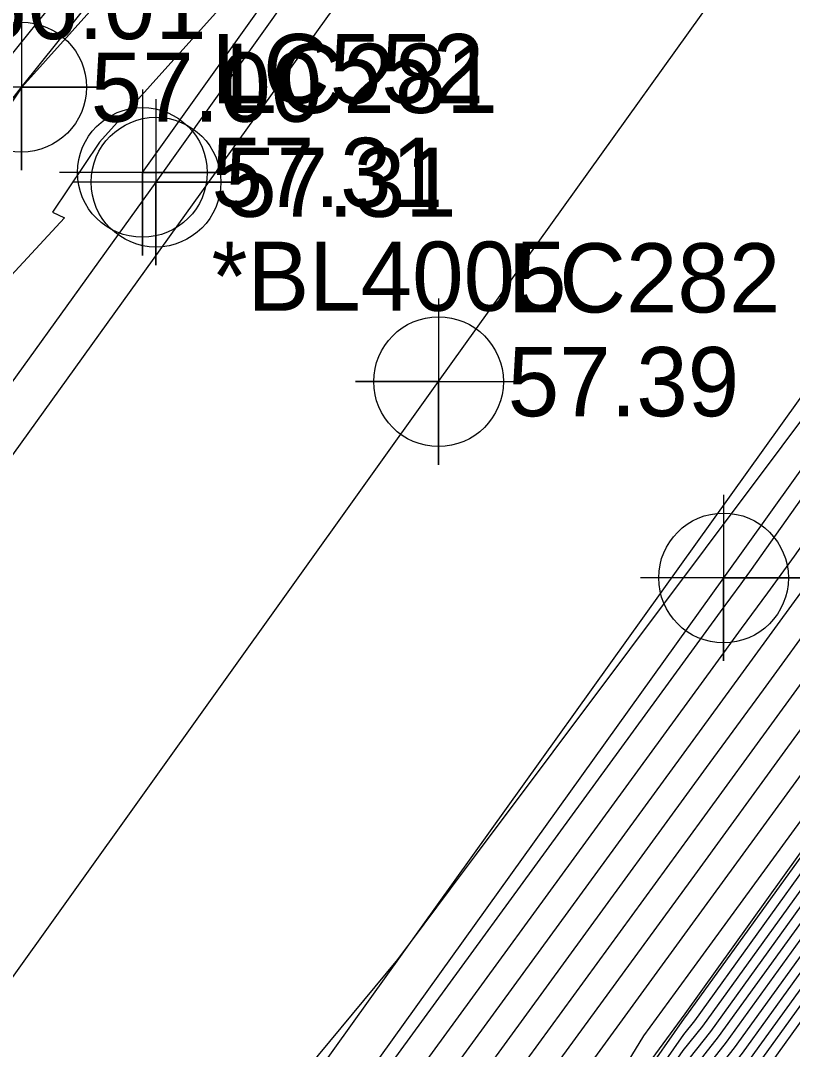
# Model space of a CAD drawing. Extents: x 2188792 to 2191981, y 386090 to 389710.
# Drawn here: x 2190577.51 to 2190605.4, y 388223.23 to 388260.4 of the extents above; entities that cross this region are included whole.
import ezdxf

# ---------------------------------------------------------------- set-up
doc = ezdxf.new("R2010")
doc.units = 0
for name, color, linetype in [('DTM Contours Major', 7, 'Continuous'), ('DTM Contours Minor', 7, 'Continuous'), ('Exist DTM Breakline', 7, 'Continuous'), ('Exist DTM Breakline Cogo Comment', 7, 'Continuous'), ('Exist DTM Breakline Cogo Elevation', 7, 'Continuous'), ('Exist DTM Breakline Cogo Number', 7, 'Continuous'), ('Exist DTM Breakline Cogo Point CELL', 7, 'Continuous'), ('Exist Roads EOP', 7, 'Continuous'), ('Exist Roads EOP Cogo Elevation', 7, 'Continuous'), ('Exist Roads EOP Cogo Number', 7, 'Continuous'), ('Exist Roads EOP Cogo Point CELL', 7, 'Continuous'), ('Exist Roads EOT', 7, 'Continuous'), ('Exist Roads EOT Cogo Elevation', 7, 'Continuous'), ('Exist Roads EOT Cogo Number', 7, 'Continuous'), ('Exist Roads EOT Cogo Point CELL', 7, 'Continuous'), ('PH Exist DTM Breakline', 7, 'Continuous')]:
    doc.layers.add(name, color=color, linetype=linetype)

msp = doc.modelspace()

# ---------------------------------------------------------------- linework, layer by layer
at = {"layer": 'DTM Contours Major'}
for points in [[(2190571.653, 388196.187), (2190585.202, 388214.64), (2190585.534, 388215.182), (2190585.81, 388215.632), (2190586.042, 388216.011), (2190586.241, 388216.336), (2190602.803, 388239.038), (2190603.17, 388239.542), (2190603.544, 388240.054), (2190603.924, 388240.575), (2190615.818, 388257.37), (2190616.206, 388257.795), (2190616.651, 388258.283), (2190617.167, 388258.849), (2190633.132, 388281.478)], [(2190592.738, 388274.906), (2190577.545, 388257.994), (2190572.762, 388250.868)], [(2190575.046, 388185.299), (2190578.77, 388190.509), (2190579.517, 388191.672), (2190583.175, 388196.8), (2190583.97, 388198.036), (2190587.726, 388203.428), (2190588.704, 388204.871), (2190592.539, 388210.371), (2190593.399, 388211.64), (2190597.316, 388217.253), (2190601.457, 388223.189), (2190602.157, 388224.075), (2190606.52, 388230.122), (2190606.895, 388230.684), (2190611.251, 388236.723), (2190611.661, 388237.301), (2190616.011, 388243.332), (2190616.429, 388243.921), (2190621.338, 388249.896), (2190621.835, 388250.595), (2190626.669, 388256.493), (2190627.241, 388257.298), (2190632.004, 388263.123)], [(2190577.069, 388192.573), (2190581.68, 388198.335), (2190582.627, 388199.624), (2190586.931, 388206.653), (2190590.505, 388212.487), (2190593.518, 388217.408), (2190596.094, 388221.614), (2190601.967, 388229.665), (2190605.143, 388234.018), (2190608.371, 388238.444), (2190611.653, 388242.943), (2190615.662, 388248.603), (2190619.483, 388252.791), (2190623.87, 388257.6), (2190628.96, 388263.179)], [(2190577.034, 388184.985), (2190579.691, 388188.703), (2190581.334, 388191.262), (2190583.977, 388194.967), (2190585.632, 388197.537), (2190588.376, 388201.478), (2190590.568, 388204.709), (2190593.364, 388208.721), (2190595.477, 388211.836), (2190598.329, 388215.923), (2190601.345, 388220.246), (2190603.599, 388223.099), (2190607.211, 388228.106), (2190608.394, 388229.877), (2190612.006, 388234.883), (2190613.274, 388236.669), (2190616.884, 388241.675), (2190618.153, 388243.463), (2190622.232, 388248.427), (2190623.562, 388250.299), (2190627.583, 388255.206), (2190628.971, 388257.158), (2190632.937, 388262.009)]]:
    msp.add_lwpolyline(points, dxfattribs=at)
at = {"layer": 'DTM Contours Minor'}
for points in [[(2190573.659, 388196.617), (2190584.687, 388211.637), (2190585.814, 388213.476), (2190586.749, 388215.003), (2190587.537, 388216.291), (2190588.211, 388217.391), (2190602.636, 388237.164), (2190603.565, 388238.437), (2190604.509, 388239.732), (2190605.47, 388241.049), (2190615.787, 388255.617), (2190616.861, 388256.794), (2190618.095, 388258.146), (2190619.526, 388259.715), (2190632.818, 388278.554)], [(2190562.702, 388188.041), (2190578.208, 388210.517), (2190580.145, 388213.222), (2190591.136, 388226.477), (2190593.044, 388229.037), (2190593.985, 388230.281), (2190607.804, 388248.727), (2190612.482, 388255.415), (2190622.717, 388270.095)], [(2190573.854, 388185.487), (2190578.217, 388191.592), (2190578.426, 388191.918), (2190582.694, 388197.901), (2190582.973, 388198.335), (2190587.336, 388204.599), (2190587.586, 388204.968), (2190592.043, 388211.361), (2190592.153, 388211.523), (2190595.498, 388216.317), (2190596.509, 388217.967), (2190600.035, 388223.726), (2190601.633, 388225.916), (2190605.932, 388231.809), (2190610.302, 388237.799), (2190614.745, 388243.89), (2190615.599, 388245.096), (2190620.793, 388250.79), (2190620.989, 388251.004), (2190626.121, 388257.266), (2190626.203, 388257.382), (2190631.444, 388263.792)], [(2190576.347, 388189.595), (2190578.033, 388191.953), (2190578.063, 388192), (2190582.533, 388198.267), (2190582.641, 388198.434), (2190587.206, 388204.989), (2190587.214, 388205), (2190587.456, 388205.347), (2190591.444, 388211.859), (2190595.013, 388217.688), (2190598.065, 388222.67), (2190601.8, 388227.79), (2190605.537, 388232.913), (2190609.336, 388238.121), (2190613.199, 388243.417), (2190615.63, 388246.85), (2190620.138, 388251.79), (2190625.314, 388257.464), (2190630.97, 388263.663)], [(2190574.251, 388185.425), (2190578.401, 388191.231), (2190578.79, 388191.836), (2190582.854, 388197.534), (2190583.305, 388198.235), (2190587.466, 388204.208), (2190587.959, 388204.935), (2190592.208, 388211.031), (2190592.568, 388211.562), (2190596.911, 388217.785), (2190601.502, 388224.366), (2190601.581, 388224.465), (2190606.244, 388230.929), (2190606.296, 388231.007), (2190610.949, 388237.459), (2190611.016, 388237.553), (2190615.662, 388243.995), (2190615.74, 388244.105), (2190620.981, 388250.483), (2190621.144, 388250.713), (2190626.304, 388257.008), (2190626.549, 388257.354), (2190631.63, 388263.569)], [(2190574.649, 388185.362), (2190578.585, 388190.87), (2190579.153, 388191.754), (2190583.014, 388197.167), (2190583.638, 388198.135), (2190587.596, 388203.818), (2190588.332, 388204.903), (2190592.373, 388210.701), (2190592.984, 388211.601), (2190597.113, 388217.519), (2190601.48, 388223.777), (2190601.869, 388224.27), (2190606.382, 388230.526), (2190606.596, 388230.845), (2190611.1, 388237.091), (2190611.339, 388237.427), (2190615.837, 388243.663), (2190616.085, 388244.013), (2190621.159, 388250.189), (2190621.49, 388250.654), (2190626.486, 388256.751), (2190626.895, 388257.326), (2190631.817, 388263.346)], [(2190575.444, 388185.236), (2190578.954, 388190.147), (2190579.88, 388191.59), (2190583.335, 388196.434), (2190584.302, 388197.936), (2190587.856, 388203.038), (2190589.077, 388204.838), (2190592.704, 388210.041), (2190593.815, 388211.679), (2190597.518, 388216.987), (2190601.435, 388222.6), (2190602.446, 388223.88), (2190606.658, 388229.719), (2190607.195, 388230.522), (2190611.402, 388236.355), (2190611.984, 388237.175), (2190616.186, 388243.001), (2190616.774, 388243.83), (2190621.517, 388249.602), (2190622.18, 388250.536), (2190626.852, 388256.236), (2190627.587, 388257.27), (2190632.19, 388262.9)], [(2190575.841, 388185.174), (2190579.138, 388189.786), (2190580.244, 388191.508), (2190583.496, 388196.067), (2190584.635, 388197.836), (2190587.986, 388202.648), (2190589.45, 388204.806), (2190592.869, 388209.711), (2190594.23, 388211.718), (2190597.721, 388216.721), (2190601.412, 388222.012), (2190602.734, 388223.684), (2190606.796, 388229.316), (2190607.495, 388230.361), (2190611.553, 388235.987), (2190612.306, 388237.048), (2190616.36, 388242.669), (2190617.119, 388243.738), (2190621.696, 388249.308), (2190622.526, 388250.477), (2190627.035, 388255.978), (2190627.933, 388257.242), (2190632.377, 388262.678)], [(2190575.946, 388193.246), (2190579.675, 388197.906), (2190583.142, 388202.627), (2190586.652, 388208.359), (2190589.566, 388213.116), (2190592.023, 388217.129), (2190594.123, 388220.559), (2190602.134, 388231.54), (2190604.748, 388235.123), (2190607.405, 388238.766), (2190610.107, 388242.469), (2190615.693, 388250.357), (2190618.827, 388253.792), (2190622.426, 388257.737), (2190626.601, 388262.313)], [(2190576.239, 388185.111), (2190579.322, 388189.425), (2190580.607, 388191.426), (2190583.656, 388195.7), (2190584.967, 388197.737), (2190588.116, 388202.258), (2190589.822, 388204.774), (2190593.034, 388209.381), (2190594.646, 388211.758), (2190597.924, 388216.455), (2190601.39, 388221.423), (2190603.022, 388223.489), (2190606.934, 388228.912), (2190607.795, 388230.199), (2190611.704, 388235.619), (2190612.629, 388236.922), (2190616.535, 388242.338), (2190617.464, 388243.646), (2190621.874, 388249.015), (2190622.871, 388250.418), (2190627.217, 388255.721), (2190628.279, 388257.214), (2190632.564, 388262.455)], [(2190576.636, 388185.048), (2190579.507, 388189.064), (2190580.971, 388191.344), (2190583.816, 388195.333), (2190585.299, 388197.637), (2190588.246, 388201.868), (2190590.195, 388204.741), (2190593.199, 388209.051), (2190595.061, 388211.797), (2190598.126, 388216.189), (2190601.367, 388220.834), (2190603.31, 388223.294), (2190607.073, 388228.509), (2190608.095, 388230.038), (2190611.855, 388235.251), (2190612.951, 388236.796), (2190616.709, 388242.006), (2190617.808, 388243.555), (2190622.053, 388248.721), (2190623.216, 388250.359), (2190627.4, 388255.463), (2190628.625, 388257.186), (2190632.75, 388262.232)], [(2190579.502, 388262.076), (2190576.7, 388258.598)], [(2190585.748, 388262.004), (2190580.36, 388256.007), (2190578.664, 388253.48), (2190579.091, 388253.272), (2190577.003, 388251.026)], [(2190577.431, 388184.923), (2190579.875, 388188.342), (2190581.697, 388191.18), (2190584.137, 388194.6), (2190585.964, 388197.438), (2190588.506, 388201.088), (2190590.94, 388204.676), (2190593.53, 388208.391), (2190595.892, 388211.875), (2190598.531, 388215.657), (2190601.322, 388219.657), (2190603.887, 388222.903), (2190607.349, 388227.702), (2190608.694, 388229.715), (2190612.156, 388234.515), (2190613.596, 388236.543), (2190617.058, 388241.344), (2190618.498, 388243.372), (2190622.411, 388248.134), (2190623.907, 388250.24), (2190627.766, 388254.948), (2190629.317, 388257.13), (2190633.123, 388261.786)], [(2190574.823, 388193.919), (2190577.669, 388197.476), (2190583.657, 388205.63), (2190586.372, 388210.064), (2190588.627, 388213.745), (2190590.528, 388216.849), (2190592.153, 388219.503), (2190602.301, 388233.414), (2190604.354, 388236.228), (2190606.44, 388239.088), (2190608.561, 388241.996), (2190615.724, 388252.11), (2190618.172, 388254.793), (2190620.982, 388257.873), (2190624.243, 388261.447)], [(2190575.523, 388181.566), (2190577.829, 388184.86), (2190580.059, 388187.981), (2190582.061, 388191.098), (2190584.297, 388194.233), (2190586.296, 388197.338), (2190588.636, 388200.697), (2190591.313, 388204.644), (2190593.695, 388208.061), (2190596.308, 388211.914), (2190598.734, 388215.391), (2190601.3, 388219.068), (2190604.175, 388222.708), (2190607.487, 388227.299), (2190608.994, 388229.554), (2190612.307, 388234.147), (2190613.918, 388236.417), (2190617.233, 388241.012), (2190618.843, 388243.28), (2190622.589, 388247.84), (2190624.252, 388250.181), (2190627.949, 388254.691), (2190629.663, 388257.102), (2190633.31, 388261.564)], [(2190575.705, 388181.196), (2190578.226, 388184.797), (2190580.244, 388187.62), (2190582.424, 388191.016), (2190584.458, 388193.866), (2190586.629, 388197.238), (2190588.766, 388200.307), (2190591.685, 388204.612), (2190593.86, 388207.731), (2190596.723, 388211.953), (2190598.937, 388215.125), (2190601.277, 388218.48), (2190604.463, 388222.513), (2190607.625, 388226.896), (2190609.294, 388229.392), (2190612.458, 388233.779), (2190614.241, 388236.29), (2190617.407, 388240.681), (2190619.187, 388243.188), (2190622.768, 388247.546), (2190624.598, 388250.122), (2190628.131, 388254.433), (2190630.009, 388257.074), (2190633.497, 388261.341)], [(2190575.664, 388197.046), (2190584.172, 388208.633), (2190586.093, 388211.77), (2190587.688, 388214.374), (2190589.033, 388216.57), (2190590.182, 388218.447), (2190602.468, 388235.289), (2190603.959, 388237.333), (2190605.475, 388239.41), (2190607.015, 388241.522), (2190615.755, 388253.863), (2190617.516, 388255.793), (2190619.538, 388258.01), (2190621.884, 388260.581)]]:
    msp.add_lwpolyline(points, dxfattribs=at)
at = {"layer": 'Exist DTM Breakline'}
for points in [[(2190577.542, 388257.996), (2190603.612, 388290.612), (2190636.664, 388338.271), (2190669.633, 388384.463), (2190703.281, 388427.435), (2190727.416, 388462.342), (2190757.056, 388500.06), (2190789.024, 388542.543), (2190823.823, 388581.148), (2190857.673, 388621.065), (2190895.218, 388660.937), (2190934.113, 388704.472)], [(2190581.907, 388254.915), (2190606.074, 388288.679), (2190639.657, 388335.907), (2190673.648, 388381.454), (2190705.924, 388425.615), (2190730.79, 388459.235), (2190760.7, 388497.606), (2190793.213, 388538.942), (2190826.757, 388578.342), (2190860.823, 388618.157), (2190897.463, 388658.369), (2190937.269, 388700.539)]]:
    msp.add_lwpolyline(points, dxfattribs=at)
at = {"layer": 'Exist DTM Breakline Cogo Point CELL'}
for points in [[(2190577.542, 388260.996), (2190577.542, 388254.996), (2190577.542, 388257.996), (2190580.542, 388257.996), (2190574.542, 388257.996)], [(2190581.907, 388257.915), (2190581.907, 388251.915), (2190581.907, 388254.915), (2190584.907, 388254.915), (2190578.907, 388254.915)]]:
    msp.add_lwpolyline(points, dxfattribs=at)
for centre in [(2190577.542, 388257.996), (2190581.907, 388254.915)]:
    msp.add_circle(centre, 2.344, dxfattribs=at)
at = {"layer": 'Exist Roads EOP'}
for points in [[(2191117.249, 388879.058), (2191079.828, 388842.231), (2191041.78, 388804.717), (2191005.521, 388768.388), (2190968.813, 388731.779), (2190932.611, 388694.747), (2190897.463, 388657.367), (2190862.115, 388618.542), (2190828.092, 388579.337), (2190795.886, 388540.624), (2190765.721, 388503.072), (2190733.106, 388461.208), (2190701.312, 388418.791), (2190672.539, 388379.484), (2190643.174, 388339.162), (2190612.645, 388296.995), (2190582.398, 388254.562), (2190551.22, 388211.33), (2190519.268, 388166.971), (2190488.249, 388123.952), (2190458.501, 388082.405), (2190428.971, 388041.571), (2190398.227, 387998.986)], [(2191134.602, 388861.742), (2191096.259, 388823.8), (2191059.297, 388787.244), (2191021.316, 388749.148), (2190986.543, 388714.398), (2190949.487, 388676.464), (2190915.386, 388640.384), (2190880.06, 388601.534), (2190847.373, 388563.892), (2190814.156, 388524.043), (2190784.01, 388486.17), (2190753.438, 388446.547), (2190720.707, 388403.308), (2190691.569, 388363.271), (2190662.389, 388323.233), (2190633.272, 388282.773), (2190602.912, 388240.265), (2190571.201, 388196.09), (2190539.16, 388151.522), (2190509, 388109.198), (2190478.709, 388067.021), (2190448.893, 388024.678), (2190418.629, 387982.769)]]:
    msp.add_lwpolyline(points, dxfattribs=at)
at = {"layer": 'Exist Roads EOP Cogo Point CELL'}
for points in [[(2190582.398, 388257.562), (2190582.398, 388251.562), (2190582.398, 388254.562), (2190585.398, 388254.562), (2190579.398, 388254.562)], [(2190602.912, 388243.265), (2190602.912, 388237.265), (2190602.912, 388240.265), (2190605.912, 388240.265), (2190599.912, 388240.265)]]:
    msp.add_lwpolyline(points, dxfattribs=at)
for centre in [(2190582.398, 388254.562), (2190602.912, 388240.265)]:
    msp.add_circle(centre, 2.344, dxfattribs=at)
at = {"layer": 'Exist Roads EOT'}
for points in [[(2190415.064, 388019.09), (2190445.56, 388061.245), (2190473.487, 388100.115), (2190503.229, 388141.605), (2190533.333, 388183.744), (2190563.731, 388225.945), (2190594.017, 388268.083), (2190624.176, 388310.153), (2190656.565, 388354.896), (2190687.512, 388397.436), (2190719.557, 388440.71), (2190751.07, 388481.79), (2190777.618, 388515.751), (2190809.207, 388554.646), (2190841.125, 388592.518), (2190874.304, 388630.266), (2190909.444, 388668.428), (2190945.996, 388706.518), (2190984.282, 388745.174), (2191021.668, 388782.38), (2191059.687, 388820.174), (2191097.04, 388857.128), (2191110.466, 388870.43)], [(2190408.016, 387990.619), (2190439.107, 388033.638), (2190467.847, 388074.164), (2190498.203, 388115.837), (2190529, 388158.896), (2190561.283, 388203.581), (2190592.611, 388247.356), (2190622.811, 388289.51), (2190652.954, 388330.977), (2190681.755, 388370.469), (2190711.272, 388410.904), (2190743.801, 388454.121), (2190774.93, 388494.241), (2190804.861, 388531.697), (2190837.827, 388571.618), (2190870.748, 388609.702), (2190906.526, 388649.037), (2190941.177, 388685.637), (2190977.299, 388722.46), (2191013.038, 388758.347), (2191050.74, 388795.921), (2191087.875, 388832.598), (2191125.862, 388870.149)], [(2190928.044, 388656.144), (2190892.581, 388617.901), (2190858.144, 388578.56), (2190824.348, 388538.22), (2190795.065, 388501.961), (2190763.61, 388461.827), (2190731.812, 388420.195), (2190701.338, 388378.609), (2190671.384, 388337.618), (2190641.373, 388296.321), (2190610.834, 388253.969), (2190580.32, 388211.382), (2190550.521, 388169.982), (2190519.765, 388127.197), (2190491.337, 388087.267), (2190459.805, 388043.503), (2190428.552, 388000.405)]]:
    msp.add_lwpolyline(points, dxfattribs=at)
at = {"layer": 'Exist Roads EOT Cogo Point CELL'}
msp.add_lwpolyline([(2190592.611, 388250.356), (2190592.611, 388244.356), (2190592.611, 388247.356), (2190589.611, 388247.356), (2190595.611, 388247.356)], dxfattribs=at)
msp.add_circle((2190592.611, 388247.356), 2.344, dxfattribs=at)
at = {"layer": 'PH Exist DTM Breakline'}
for points in [[(2190631.252, 388264.021), (2190626.029, 388257.396), (2190620.805, 388250.771), (2190615.582, 388244.147), (2190610.891, 388237.603), (2190606.199, 388231.059), (2190601.508, 388224.515), (2190596.739, 388218.01), (2190591.971, 388211.506), (2190587.202, 388205.001), (2190582.433, 388198.496), (2190578.001, 388192.014), (2190573.569, 388185.532)], [(2190571.555, 388250.334), (2190577.542, 388257.996)]]:
    msp.add_lwpolyline(points, dxfattribs=at)

# ---------------------------------------------------------------- texts
at = {"layer": 'Exist DTM Breakline Cogo Comment'}
msp.add_text('*BL4005', height=2.5, dxfattribs=at).set_placement((2190584.407, 388249.915))
at = {"layer": 'Exist DTM Breakline Cogo Elevation'}
for s, p in [('56.01', (2190575.865, 388259.731)), ('57.00', (2190580.042, 388256.746)), ('57.31', (2190584.407, 388253.665))]:
    msp.add_text(s, height=2.5, dxfattribs=at).set_placement(p)
at = {"layer": 'Exist DTM Breakline Cogo Number'}
msp.add_text('LC552', height=2.5, dxfattribs=at).set_placement((2190584.407, 388257.415))
at = {"layer": 'Exist Roads EOP Cogo Elevation'}
msp.add_text('57.31', height=2.5, dxfattribs=at).set_placement((2190584.898, 388253.312))
at = {"layer": 'Exist Roads EOP Cogo Number'}
msp.add_text('LC281', height=2.5, dxfattribs=at).set_placement((2190584.898, 388257.062))
at = {"layer": 'Exist Roads EOT Cogo Elevation'}
msp.add_text('57.39', height=2.5, dxfattribs=at).set_placement((2190595.111, 388246.106))
at = {"layer": 'Exist Roads EOT Cogo Number'}
msp.add_text('LC282', height=2.5, dxfattribs=at).set_placement((2190595.111, 388249.856))

doc.saveas('drawing.dxf')
